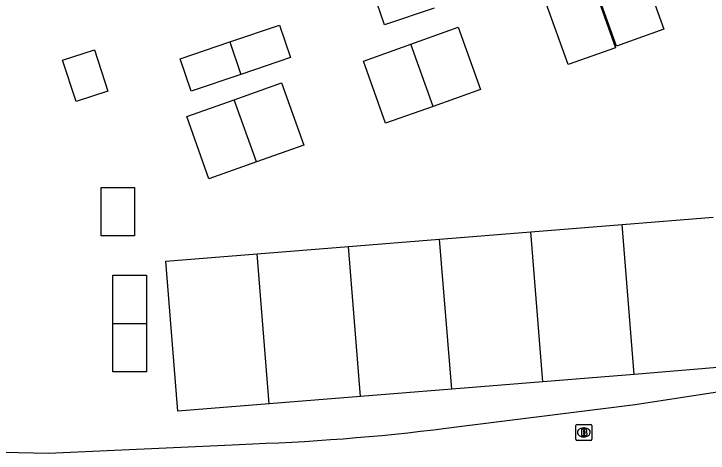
# Model space of a CAD drawing. Extents: x 158087 to 159494, y 382905 to 383981.
# Drawn here: x 159209.39 to 159253.04, y 382935.84 to 382963.47 of the extents above; entities that cross this region are included whole.
import ezdxf

# ---------------------------------------------------------------- set-up
doc = ezdxf.new("R2010")
doc.units = 0
for name, color, linetype in [('IMGEO_Brandkraan', 7, 'Continuous'), ('IMGEO_Pand_vergunning_verleend', 7, 'Continuous'), ('IMGEO_Voetpad_open', 7, 'Continuous')]:
    doc.layers.add(name, color=color, linetype=linetype)

msp = doc.modelspace()

# ---------------------------------------------------------------- linework, layer by layer
at = {"layer": 'IMGEO_Brandkraan'}
for p, q in [((159244.725, 382936.717), (159244.725, 382937.569)), ((159244.8, 382937.643), (159245.652, 382937.643)), ((159245.213, 382937.423), (159245.238, 382937.423)), ((159245.726, 382937.569), (159245.726, 382936.717)), ((159245.236, 382936.863), (159245.211, 382936.863)), ((159245.652, 382936.643), (159244.8, 382936.643))]:
    msp.add_line(p, q, dxfattribs=at)
for points in [[(159244.725, 382936.717), (159244.725, 382937.569)], [(159244.8, 382937.643), (159245.652, 382937.643)], [(159245.073, 382937.343), (159245.073, 382936.943), (159245.286, 382936.943)], [(159245.304, 382937.343), (159245.073, 382937.343)], [(159245.252, 382937.262), (159245.198, 382937.262), (159245.198, 382937.186)], [(159245.726, 382937.569), (159245.726, 382936.717)], [(159245.198, 382937.186), (159245.251, 382937.186)], [(159245.26, 382937.11), (159245.198, 382937.11), (159245.198, 382937.029)], [(159245.198, 382937.029), (159245.26, 382937.029)], [(159245.652, 382936.643), (159244.8, 382936.643)]]:
    msp.add_lwpolyline(points, dxfattribs=at)
for centre, radius, start, end in [((159244.802, 382937.567), 0.0765, 91.552, 178.448), ((159244.802, 382937.567), 0.0765, 91.552, 178.448), ((159245.253, 382937.224), 0.0379, 267.8285, 90.9355), ((159245.308, 382937.198), 0.145, 59.4692, 91.5367), ((159245.333, 382937.245), 0.0922, 285.5137, 58.1501), ((159245.65, 382937.567), 0.0765, 1.552, 88.448), ((159245.65, 382937.567), 0.0765, 1.552, 88.448), ((159245.261, 382937.069), 0.0404, 269.8759, 90.5077), ((159245.292, 382937.194), 0.251, 268.6676, 293.5347), ((159245.338, 382937.053), 0.105, 301.3115, 78.989), ((159244.802, 382936.719), 0.0765, 181.552, 268.448), ((159244.802, 382936.719), 0.0765, 181.552, 268.448), ((159245.65, 382936.719), 0.0765, 271.552, 358.448), ((159245.65, 382936.719), 0.0765, 271.552, 358.448)]:
    msp.add_arc(centre, radius, start, end, dxfattribs=at)
for centre, major_axis, ratio, start_param, end_param in [((159245.212, 382937.143), (-0.387, 0.002), 0.722429, 4.712389, 7.853982), ((159245.237, 382937.143), (-0.39, 0.002), 0.717154, 1.570796, 4.712389)]:
    msp.add_ellipse(centre, major_axis=major_axis, ratio=ratio, start_param=start_param, end_param=end_param, dxfattribs=at)
at = {"layer": 'IMGEO_Pand_vergunning_verleend'}
for points in [[(159245.88, 382965.356), (159248.862, 382966.419), (159250.257, 382962.505), (159247.275, 382961.442), (159245.88, 382965.356)], [(159235.816, 382963.83), (159232.694, 382962.776), (159232.006, 382964.814), (159235.128, 382965.868)], [(159242.842, 382964.19), (159245.824, 382965.253), (159247.22, 382961.339), (159244.238, 382960.276), (159242.842, 382964.19)], [(159222.966, 382961.703), (159226.087, 382962.757), (159226.775, 382960.719), (159223.654, 382959.665)], [(159234.353, 382961.565), (159237.335, 382962.628), (159238.731, 382958.714), (159235.748, 382957.651)], [(159223.654, 382959.665), (159220.532, 382958.611), (159219.844, 382960.649), (159222.966, 382961.703)], [(159222.966, 382961.703), (159223.654, 382959.665)], [(159235.748, 382957.651), (159232.766, 382956.587), (159231.37, 382960.502), (159234.353, 382961.565)], [(159235.748, 382957.651), (159234.353, 382961.565)], [(159212.452, 382960.556), (159214.459, 382961.211), (159215.307, 382958.611), (159213.3, 382957.956), (159212.452, 382960.556)], [(159223.243, 382958.068), (159226.225, 382959.131), (159227.621, 382955.217), (159224.639, 382954.154)], [(159224.639, 382954.154), (159221.656, 382953.09), (159220.261, 382957.005), (159223.243, 382958.068)], [(159224.639, 382954.154), (159223.243, 382958.068)], [(159214.873, 382949.514), (159214.873, 382952.557), (159216.976, 382952.557), (159216.976, 382949.514), (159214.873, 382949.514)], [(159247.631, 382950.229), (159253.367, 382950.692)], [(159241.894, 382949.767), (159247.631, 382950.229)], [(159248.391, 382940.797), (159247.631, 382950.229)], [(159236.157, 382949.305), (159241.894, 382949.767)], [(159242.654, 382940.335), (159241.894, 382949.767)], [(159230.421, 382948.843), (159236.157, 382949.305)], [(159236.917, 382939.872), (159236.157, 382949.305)], [(159224.684, 382948.381), (159230.421, 382948.843)], [(159231.181, 382939.41), (159230.421, 382948.843)], [(159225.444, 382938.948), (159219.707, 382938.486), (159218.947, 382947.918), (159224.684, 382948.381)], [(159225.444, 382938.948), (159224.684, 382948.381)], [(159215.619, 382943.997), (159215.619, 382947.039), (159217.723, 382947.039), (159217.723, 382943.997)], [(159215.619, 382943.997), (159217.723, 382943.997)], [(159217.723, 382943.997), (159217.723, 382940.955), (159215.619, 382940.955), (159215.619, 382943.997)], [(159254.127, 382941.259), (159248.391, 382940.797)], [(159248.391, 382940.797), (159242.654, 382940.335)], [(159242.654, 382940.335), (159236.917, 382939.872)], [(159236.917, 382939.872), (159231.181, 382939.41)], [(159231.181, 382939.41), (159225.444, 382938.948)]]:
    msp.add_lwpolyline(points, dxfattribs=at)
at = {"layer": 'IMGEO_Voetpad_open'}
for points in [[(159237.38, 382937.512), (159248.461, 382938.896), (159260.558, 382940.762), (159262.22, 382941.117)], [(159181.621, 382940.276), (159183.582, 382936.837), (159192.563, 382936.25), (159211.574, 382935.842), (159223.109, 382936.368), (159224.421, 382936.428)]]:
    msp.add_lwpolyline(points, dxfattribs=at)
msp.add_arc((159219.654, 383071.424), 135.08, 272.02254, 277.5406, dxfattribs=at)

doc.saveas('drawing.dxf')
